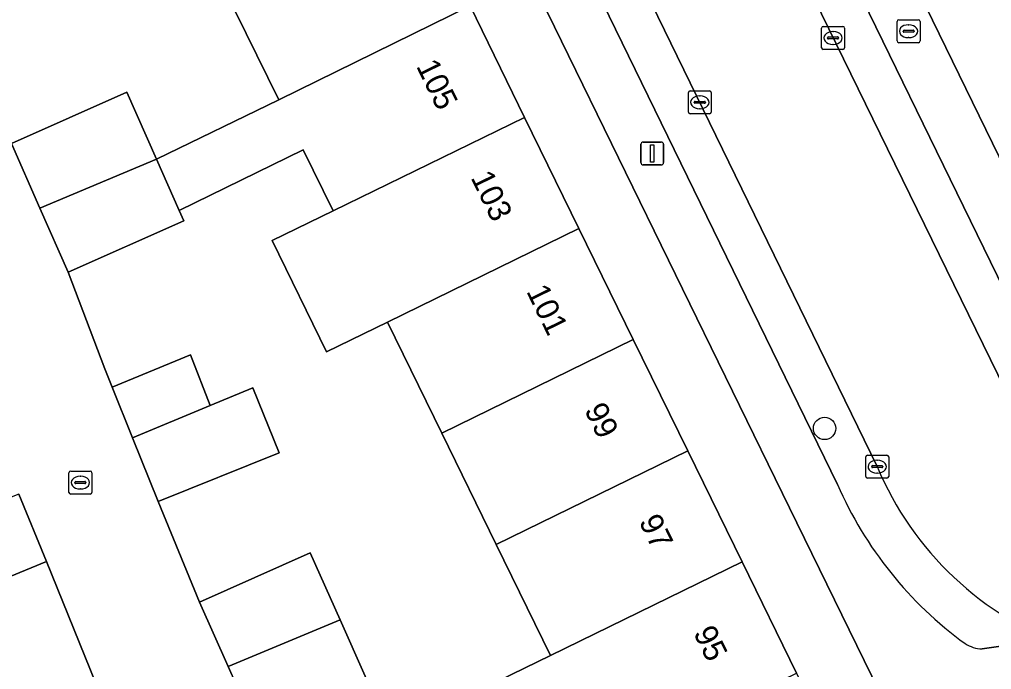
# Model space of a CAD drawing. Extents: x 160455 to 162082, y 388339 to 389736.
# Drawn here: x 161364.95 to 161407.38, y 388559.32 to 388587.69 of the extents above; entities that cross this region are included whole.
import ezdxf

# ---------------------------------------------------------------- set-up
doc = ezdxf.new("R2010")
doc.units = 0
for name, color, linetype in [('IMGEO_Boom', 7, 'Continuous'), ('IMGEO_Brandkraan', 7, 'Continuous'), ('IMGEO_Erf', 7, 'Continuous'), ('IMGEO_Kolk', 7, 'Continuous'), ('IMGEO_Lichtmast', 7, 'Continuous'), ('IMGEO_Pand', 7, 'Continuous'), ('IMGEO_Pand_nummerreeks', 7, 'Continuous'), ('IMGEO_Parkeervlak_open', 7, 'Continuous'), ('IMGEO_Rijbaan_lokaal_gesloten', 7, 'Continuous'), ('IMGEO_Rijbaan_lokaal_open', 7, 'Continuous'), ('IMGEO_Voetpad_open', 7, 'Continuous')]:
    doc.layers.add(name, color=color, linetype=linetype)

msp = doc.modelspace()

# ---------------------------------------------------------------- linework, layer by layer
at = {"layer": 'IMGEO_Boom'}
msp.add_circle((161400.097, 388569.847), 0.489, dxfattribs=at)
at = {"layer": 'IMGEO_Brandkraan'}
for p, q in [((161403.262, 388586.754), (161403.262, 388587.606)), ((161403.337, 388587.68), (161404.189, 388587.68)), ((161404.263, 388587.606), (161404.263, 388586.754)), ((161403.521, 388587.174), (161403.521, 388587.186)), ((161403.959, 388587.137), (161403.561, 388587.137)), ((161403.564, 388587.223), (161403.962, 388587.223)), ((161403.75, 388587.46), (161403.775, 388587.46)), ((161404.005, 388587.186), (161404.005, 388587.174)), ((161403.773, 388586.9), (161403.748, 388586.9)), ((161404.189, 388586.68), (161403.337, 388586.68))]:
    msp.add_line(p, q, dxfattribs=at)
for points in [[(161403.262, 388586.754), (161403.262, 388587.606)], [(161403.337, 388587.68), (161404.189, 388587.68)], [(161404.263, 388587.606), (161404.263, 388586.754)], [(161404.189, 388586.68), (161403.337, 388586.68)]]:
    msp.add_lwpolyline(points, dxfattribs=at)
for centre, radius, start, end in [((161403.339, 388587.604), 0.0765, 91.552, 178.448), ((161403.339, 388587.604), 0.0765, 91.552, 178.448), ((161404.187, 388587.604), 0.0765, 1.552, 88.448), ((161404.187, 388587.604), 0.0765, 1.552, 88.448), ((161403.561, 388587.183), 0.0403, 85.8775, 175.7526), ((161403.558, 388587.173), 0.0366, 178.938, 274.7102), ((161403.962, 388587.18), 0.043, 264.8664, 352.4533), ((161403.966, 388587.185), 0.0386, 1.7309, 96.639), ((161403.339, 388586.756), 0.0765, 181.552, 268.448), ((161403.339, 388586.756), 0.0765, 181.552, 268.448), ((161404.187, 388586.756), 0.0765, 271.552, 358.448), ((161404.187, 388586.756), 0.0765, 271.552, 358.448)]:
    msp.add_arc(centre, radius, start, end, dxfattribs=at)
for centre, major_axis, ratio, start_param, end_param in [((161403.749, 388587.18), (-0.387, 0.002), 0.722429, 4.712389, 7.853982), ((161403.774, 388587.18), (-0.39, 0.002), 0.717154, 1.570796, 4.712389)]:
    msp.add_ellipse(centre, major_axis=major_axis, ratio=ratio, start_param=start_param, end_param=end_param, dxfattribs=at)
at = {"layer": 'IMGEO_Erf'}
for points in [[(161388.468, 388621.16), (161412.102, 388572.72)], [(161364.324, 388608.613), (161372.682, 388612.694), (161375.129, 388607.691), (161377.501, 388602.841), (161379.873, 388597.992), (161382.25, 388593.133), (161384.622, 388588.283), (161387.003, 388583.415), (161389.375, 388578.566), (161391.743, 388573.725), (161394.12, 388568.866), (161396.492, 388564.017), (161398.864, 388559.166), (161401.232, 388554.326), (161403.609, 388549.467), (161405.679, 388545.234), (161409.963, 388547.322)], [(161406.068, 388551.03), (161398.571, 388566.378), (161376.178, 388612.221)], [(161364.6, 388582.276), (161369.639, 388584.52), (161370.935, 388581.592), (161376.272, 388584.186), (161373.896, 388589.044), (161371.528, 388593.885), (161368.714, 388592.509), (161366.34, 388597.363), (161365.365, 388596.886), (161362.992, 388601.735)], [(161385.295, 388558.554), (161388.133, 388559.939), (161385.765, 388564.78), (161383.389, 388569.638), (161381.017, 388574.487), (161378.362, 388573.188), (161375.985, 388578.047), (161378.64, 388579.346), (161377.338, 388582.007), (161371.924, 388579.358), (161372.125, 388578.903), (161367.084, 388576.658), (161368.676, 388572.446), (161368.999, 388571.645), (161372.424, 388573.052), (161373.279, 388570.845), (161375.144, 388571.623), (161376.289, 388568.786), (161371.014, 388566.656), (161372.819, 388562.264), (161377.646, 388564.41), (161378.946, 388561.485), (161381.07, 388556.709)]]:
    msp.add_lwpolyline(points, dxfattribs=at)
at = {"layer": 'IMGEO_Kolk'}
for p, q in [((161399.966, 388586.46), (161399.966, 388587.312)), ((161400.041, 388587.386), (161400.893, 388587.386)), ((161400.454, 388587.166), (161400.479, 388587.166)), ((161400.967, 388587.312), (161400.967, 388586.46)), ((161400.225, 388586.88), (161400.225, 388586.892)), ((161400.663, 388586.843), (161400.265, 388586.843)), ((161400.268, 388586.929), (161400.666, 388586.929)), ((161400.709, 388586.892), (161400.709, 388586.88)), ((161400.893, 388586.386), (161400.041, 388586.386)), ((161400.477, 388586.606), (161400.452, 388586.606)), ((161394.15, 388583.65), (161394.15, 388584.502)), ((161394.225, 388584.576), (161395.077, 388584.576)), ((161394.638, 388584.356), (161394.663, 388584.356)), ((161395.151, 388584.502), (161395.151, 388583.65)), ((161394.409, 388584.07), (161394.409, 388584.082)), ((161394.847, 388584.033), (161394.449, 388584.033)), ((161394.452, 388584.119), (161394.85, 388584.119)), ((161394.661, 388583.796), (161394.636, 388583.796)), ((161394.893, 388584.082), (161394.893, 388584.07)), ((161395.077, 388583.576), (161394.225, 388583.576)), ((161401.892, 388567.752), (161401.892, 388568.604)), ((161401.967, 388568.678), (161402.819, 388568.678)), ((161402.38, 388568.458), (161402.405, 388568.458)), ((161402.893, 388568.604), (161402.893, 388567.752)), ((161402.151, 388568.172), (161402.151, 388568.184)), ((161402.589, 388568.135), (161402.191, 388568.135)), ((161402.194, 388568.221), (161402.592, 388568.221)), ((161402.635, 388568.184), (161402.635, 388568.172)), ((161367.114, 388567.056), (161367.114, 388567.908)), ((161367.189, 388567.982), (161368.041, 388567.982)), ((161367.602, 388567.762), (161367.627, 388567.762)), ((161368.115, 388567.908), (161368.115, 388567.056)), ((161402.819, 388567.678), (161401.967, 388567.678)), ((161402.403, 388567.898), (161402.378, 388567.898)), ((161367.373, 388567.476), (161367.373, 388567.488)), ((161367.811, 388567.439), (161367.413, 388567.439)), ((161367.416, 388567.525), (161367.814, 388567.525)), ((161367.625, 388567.202), (161367.6, 388567.202)), ((161367.857, 388567.488), (161367.857, 388567.476)), ((161368.041, 388566.982), (161367.189, 388566.982))]:
    msp.add_line(p, q, dxfattribs=at)
for points in [[(161399.966, 388586.46), (161399.966, 388587.312)], [(161400.041, 388587.386), (161400.893, 388587.386)], [(161400.967, 388587.312), (161400.967, 388586.46)], [(161400.893, 388586.386), (161400.041, 388586.386)], [(161394.15, 388583.65), (161394.15, 388584.502)], [(161394.225, 388584.576), (161395.077, 388584.576)], [(161395.151, 388584.502), (161395.151, 388583.65)], [(161395.077, 388583.576), (161394.225, 388583.576)], [(161401.892, 388567.752), (161401.892, 388568.604)], [(161401.967, 388568.678), (161402.819, 388568.678)], [(161402.893, 388568.604), (161402.893, 388567.752)], [(161367.114, 388567.056), (161367.114, 388567.908)], [(161367.189, 388567.982), (161368.041, 388567.982)], [(161368.115, 388567.908), (161368.115, 388567.056)], [(161402.819, 388567.678), (161401.967, 388567.678)], [(161368.041, 388566.982), (161367.189, 388566.982)]]:
    msp.add_lwpolyline(points, dxfattribs=at)
for centre, radius, start, end in [((161400.043, 388587.31), 0.0765, 91.552, 178.448), ((161400.043, 388587.31), 0.0765, 91.552, 178.448), ((161400.891, 388587.31), 0.0765, 1.552, 88.448), ((161400.891, 388587.31), 0.0765, 1.552, 88.448), ((161400.265, 388586.889), 0.0403, 85.8775, 175.7526), ((161400.262, 388586.879), 0.0366, 178.938, 274.7102), ((161400.666, 388586.886), 0.043, 264.8664, 352.4533), ((161400.67, 388586.891), 0.0386, 1.7309, 96.639), ((161400.043, 388586.462), 0.0765, 181.552, 268.448), ((161400.043, 388586.462), 0.0765, 181.552, 268.448), ((161400.891, 388586.462), 0.0765, 271.552, 358.448), ((161400.891, 388586.462), 0.0765, 271.552, 358.448), ((161394.227, 388584.5), 0.0765, 91.552, 178.448), ((161394.227, 388584.5), 0.0765, 91.552, 178.448), ((161395.075, 388584.5), 0.0765, 1.552, 88.448), ((161395.075, 388584.5), 0.0765, 1.552, 88.448), ((161394.449, 388584.079), 0.0403, 85.8775, 175.7526), ((161394.446, 388584.069), 0.0366, 178.938, 274.7102), ((161394.85, 388584.076), 0.043, 264.8664, 352.4533), ((161394.854, 388584.081), 0.0386, 1.7309, 96.639), ((161394.227, 388583.652), 0.0765, 181.552, 268.448), ((161394.227, 388583.652), 0.0765, 181.552, 268.448), ((161395.075, 388583.652), 0.0765, 271.552, 358.448), ((161395.075, 388583.652), 0.0765, 271.552, 358.448), ((161401.969, 388568.602), 0.0765, 91.552, 178.448), ((161401.969, 388568.602), 0.0765, 91.552, 178.448), ((161402.817, 388568.602), 0.0765, 1.552, 88.448), ((161402.817, 388568.602), 0.0765, 1.552, 88.448), ((161402.191, 388568.181), 0.0403, 85.8775, 175.7526), ((161402.188, 388568.171), 0.0366, 178.938, 274.7102), ((161402.592, 388568.178), 0.043, 264.8664, 352.4533), ((161402.596, 388568.183), 0.0386, 1.7309, 96.639), ((161367.191, 388567.906), 0.0765, 91.552, 178.448), ((161367.191, 388567.906), 0.0765, 91.552, 178.448), ((161368.039, 388567.906), 0.0765, 1.552, 88.448), ((161368.039, 388567.906), 0.0765, 1.552, 88.448), ((161401.969, 388567.754), 0.0765, 181.552, 268.448), ((161401.969, 388567.754), 0.0765, 181.552, 268.448), ((161402.817, 388567.754), 0.0765, 271.552, 358.448), ((161402.817, 388567.754), 0.0765, 271.552, 358.448), ((161367.413, 388567.485), 0.0403, 85.8775, 175.7526), ((161367.41, 388567.475), 0.0366, 178.938, 274.7102), ((161367.814, 388567.482), 0.043, 264.8664, 352.4533), ((161367.818, 388567.487), 0.0386, 1.7309, 96.639), ((161367.191, 388567.058), 0.0765, 181.552, 268.448), ((161367.191, 388567.058), 0.0765, 181.552, 268.448), ((161368.039, 388567.058), 0.0765, 271.552, 358.448), ((161368.039, 388567.058), 0.0765, 271.552, 358.448)]:
    msp.add_arc(centre, radius, start, end, dxfattribs=at)
for centre, major_axis, ratio, start_param, end_param in [((161400.453, 388586.886), (-0.387, 0.002), 0.722429, 4.712389, 7.853982), ((161400.478, 388586.886), (-0.39, 0.002), 0.717154, 1.570796, 4.712389), ((161394.637, 388584.076), (-0.387, 0.002), 0.722429, 4.712389, 7.853982), ((161394.662, 388584.076), (-0.39, 0.002), 0.717154, 1.570796, 4.712389), ((161402.379, 388568.178), (-0.387, 0.002), 0.722429, 4.712389, 7.853982), ((161402.404, 388568.178), (-0.39, 0.002), 0.717154, 1.570796, 4.712389), ((161367.601, 388567.482), (-0.387, 0.002), 0.722429, 4.712389, 7.853982), ((161367.626, 388567.482), (-0.39, 0.002), 0.717154, 1.570796, 4.712389)]:
    msp.add_ellipse(centre, major_axis=major_axis, ratio=ratio, start_param=start_param, end_param=end_param, dxfattribs=at)
at = {"layer": 'IMGEO_Lichtmast'}
for p, q in [((161392.08, 388581.444), (161392.08, 388582.244)), ((161392.08, 388582.244), (161392.08, 388581.444)), ((161392.18, 388582.344), (161392.97, 388582.344)), ((161392.97, 388582.344), (161392.18, 388582.344)), ((161393.07, 388582.244), (161393.07, 388581.444)), ((161393.07, 388581.444), (161393.07, 388582.244)), ((161392.97, 388581.344), (161392.18, 388581.344)), ((161392.18, 388581.344), (161392.97, 388581.344))]:
    msp.add_line(p, q, dxfattribs=at)
msp.add_lwpolyline([(161392.5, 388582.219), (161392.65, 388582.219), (161392.65, 388581.469), (161392.5, 388581.469), (161392.5, 388582.219)], dxfattribs=at)
for centre, start, end in [((161392.18, 388582.244), 90, 180), ((161392.18, 388582.244), 90, 180), ((161392.97, 388582.244), 0, 90), ((161392.97, 388582.244), 360, 90), ((161392.18, 388581.444), 180, 270), ((161392.18, 388581.444), 180, 270), ((161392.97, 388581.444), 270, 0), ((161392.97, 388581.444), 270, 0)]:
    msp.add_arc(centre, 0.1, start, end, dxfattribs=at)
at = {"layer": 'IMGEO_Pand'}
for points in [[(161373.896, 388589.044), (161376.272, 388584.186), (161384.622, 388588.283), (161382.25, 388593.133)], [(161384.622, 388588.283), (161376.272, 388584.186), (161370.935, 388581.592), (161371.924, 388579.358), (161377.338, 388582.007), (161378.64, 388579.346), (161387.003, 388583.415)], [(161370.935, 388581.592), (161369.639, 388584.52), (161364.6, 388582.276), (161365.847, 388579.456)], [(161389.375, 388578.566), (161387.003, 388583.415), (161378.64, 388579.346), (161375.985, 388578.047), (161378.362, 388573.188), (161381.017, 388574.487)], [(161371.924, 388579.358), (161370.935, 388581.592), (161365.847, 388579.456), (161367.084, 388576.658), (161372.125, 388578.903)], [(161389.375, 388578.566), (161381.017, 388574.487), (161383.389, 388569.638), (161391.743, 388573.725)], [(161391.743, 388573.725), (161383.389, 388569.638), (161385.765, 388564.78), (161394.12, 388568.866)], [(161368.999, 388571.645), (161369.893, 388569.432), (161373.279, 388570.845), (161372.424, 388573.052)], [(161375.144, 388571.623), (161373.279, 388570.845), (161369.893, 388569.432), (161371.014, 388566.656), (161376.289, 388568.786)], [(161388.133, 388559.939), (161396.492, 388564.017), (161394.12, 388568.866), (161385.765, 388564.78)], [(161366.128, 388564.034), (161364.93, 388566.979), (161359.653, 388564.912), (161360.863, 388561.863)], [(161378.946, 388561.485), (161377.646, 388564.41), (161372.819, 388562.264), (161374.069, 388559.453)], [(161363.206, 388555.958), (161368.523, 388558.15), (161366.128, 388564.034), (161360.863, 388561.863)], [(161396.492, 388564.017), (161388.133, 388559.939), (161385.295, 388558.554), (161387.587, 388553.867), (161390.424, 388555.255), (161390.505, 388555.089), (161398.864, 388559.166)], [(161378.946, 388561.485), (161374.069, 388559.453), (161376.243, 388554.563), (161381.07, 388556.709)]]:
    msp.add_lwpolyline(points, close=True, dxfattribs=at)
at = {"layer": 'IMGEO_Parkeervlak_open'}
for points in [[(161383.956, 388620.749), (161397.191, 388593.642), (161398.367, 388591.233), (161408.3, 388570.887), (161408.923, 388569.687)], [(161409.481, 388572.735), (161409.408, 388572.877), (161387.028, 388618.756)], [(161402.389, 388568.178), (161392.537, 388588.387), (161391.363, 388590.796), (161379.158, 388615.831)], [(161378.714, 388612.412), (161400.662, 388567.4)], [(161406.967, 388560.22), (161407.986, 388560.374)]]:
    msp.add_lwpolyline(points, dxfattribs=at)
for centre, radius, start, end in [((161415.481, 388573.686), 14.203, 202.8177, 250.5525), ((161416.158, 388574.125), 16.893, 203.4596, 234.0208), ((161407.029, 388561.673), 1.454, 236.8733, 267.5749)]:
    msp.add_arc(centre, radius, start, end, dxfattribs=at)
at = {"layer": 'IMGEO_Rijbaan_lokaal_gesloten'}
msp.add_lwpolyline([(161408.923, 388569.687), (161408.3, 388570.887), (161398.367, 388591.233), (161392.537, 388588.387), (161402.389, 388568.178)], dxfattribs=at)
msp.add_arc((161415.481, 388573.686), 14.203, 202.8177, 250.5525, dxfattribs=at)
at = {"layer": 'IMGEO_Rijbaan_lokaal_open'}
for points in [[(161376.243, 388554.563), (161374.069, 388559.453), (161372.819, 388562.264), (161371.014, 388566.656), (161369.893, 388569.432), (161368.999, 388571.645), (161368.676, 388572.446), (161367.084, 388576.658), (161365.847, 388579.456), (161364.6, 388582.276)], [(161364.93, 388566.979), (161366.128, 388564.034), (161368.523, 388558.15)]]:
    msp.add_lwpolyline(points, dxfattribs=at)
at = {"layer": 'IMGEO_Voetpad_open'}
for points in [[(161413.047, 388566.463), (161412.102, 388572.72), (161388.468, 388621.16), (161388.366, 388621.326), (161385.846, 388626.868)], [(161374.289, 388619.221), (161376.178, 388612.221), (161398.571, 388566.378), (161406.068, 388551.03)], [(161387.028, 388618.756), (161409.408, 388572.877), (161409.481, 388572.735)], [(161400.662, 388567.4), (161378.714, 388612.412)], [(161407.986, 388560.374), (161406.967, 388560.22)]]:
    msp.add_lwpolyline(points, dxfattribs=at)
for centre, radius, start, end in [((161416.158, 388574.125), 16.893, 203.4596, 234.0208), ((161407.029, 388561.673), 1.454, 236.8733, 267.5749)]:
    msp.add_arc(centre, radius, start, end, dxfattribs=at)

# ---------------------------------------------------------------- texts
at = {"layer": 'IMGEO_Pand_nummerreeks'}
for s, rotation, p in [('105', 296.0636, (161382.254, 388585.66)), ('103', 296.0652, (161384.633, 388580.796)), ('101', 296.0652, (161387.062, 388575.83)), ('99', 296.0652, (161389.593, 388570.654)), ('97', 296.0652, (161391.972, 388565.79)), ('95', 296.0636, (161394.352, 388560.927))]:
    msp.add_text(s, height=1, rotation=rotation, dxfattribs=at).set_placement(p)

doc.saveas('drawing.dxf')
